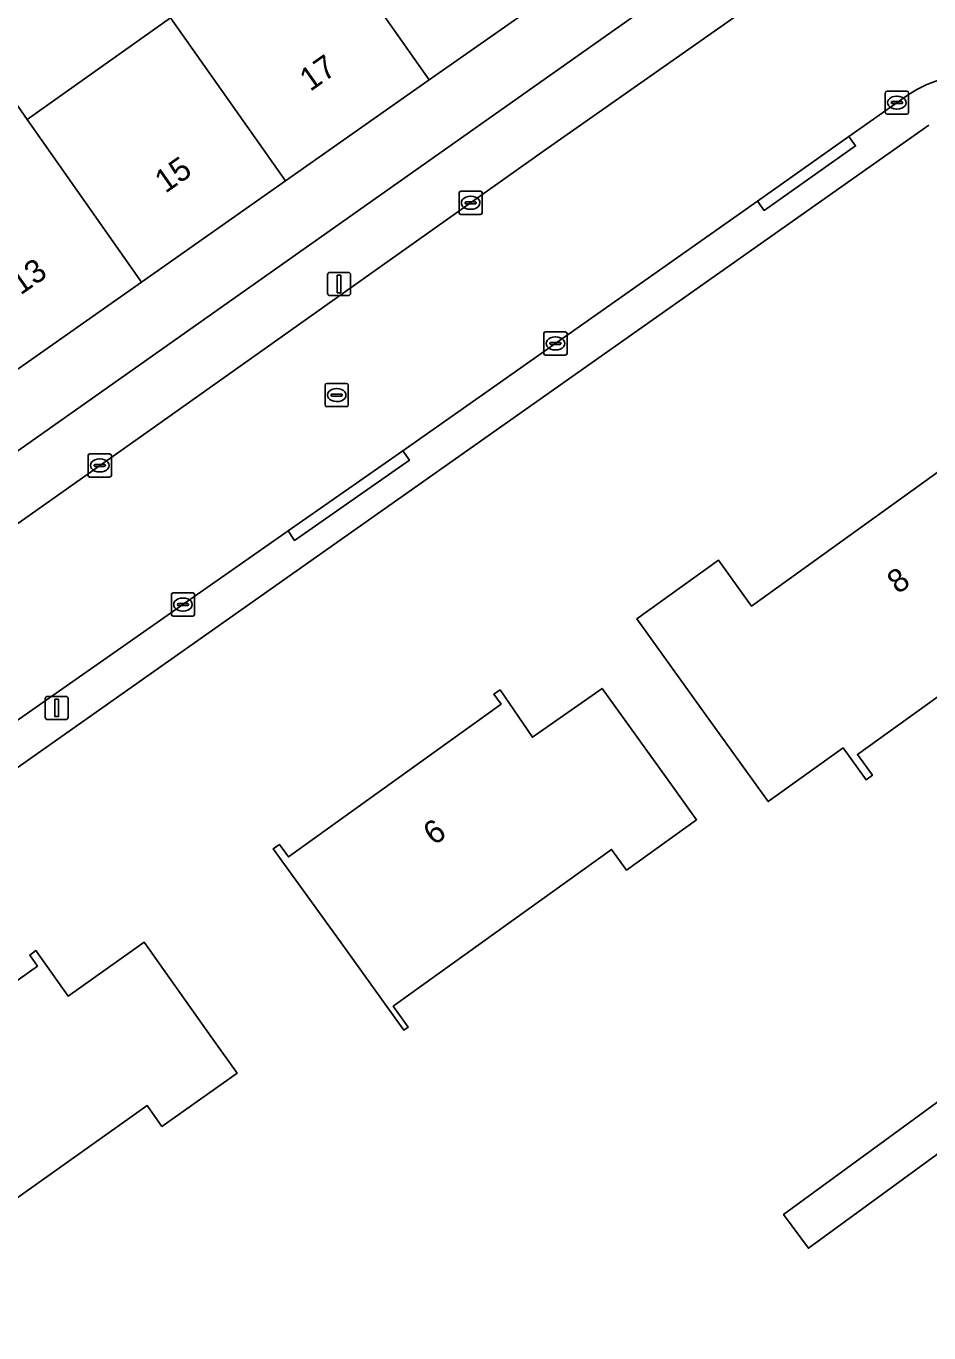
# Model space of a CAD drawing. Extents: x 159352 to 160617, y 385888 to 387323.
# Drawn here: x 160414.1 to 160453, y 386573.7 to 386630 of the extents above; entities that cross this region are included whole.
import ezdxf

# ---------------------------------------------------------------- set-up
doc = ezdxf.new("R2010")
doc.units = 0
for name, color, linetype in [('IMGEO_Erf', 7, 'Continuous'), ('IMGEO_Kolk', 7, 'Continuous'), ('IMGEO_Lichtmast', 7, 'Continuous'), ('IMGEO_Pand', 7, 'Continuous'), ('IMGEO_Pand_nummerreeks', 7, 'Continuous'), ('IMGEO_Rijbaan_lokaal_open', 7, 'Continuous'), ('IMGEO_Rioolput', 7, 'Continuous'), ('IMGEO_Voetpad_open', 7, 'Continuous')]:
    doc.layers.add(name, color=color, linetype=linetype)

msp = doc.modelspace()

# ---------------------------------------------------------------- linework, layer by layer
at = {"layer": 'IMGEO_Erf'}
for points in [[(160437.693, 386632.04), (160431.493, 386627.68), (160425.294, 386623.32), (160419.095, 386618.96), (160412.895, 386614.6), (160407.038, 386610.481), (160407.462, 386609.878), (160406.998, 386609.552), (160405.5, 386611.682), (160402.96, 386609.895), (160405.654, 386605.959), (160447.286, 386635.354)], [(160407.995, 386621.567), (160407.534, 386622.222), (160406.754, 386623.331), (160412.955, 386627.692), (160414.17, 386625.964), (160420.343, 386630.36)], [(160453.027, 386625.721), (160378.222, 386572.978)]]:
    msp.add_lwpolyline(points, dxfattribs=at)
for points in [[(160450.593, 386597.697), (160450.319, 386597.5), (160449.328, 386598.877), (160446.102, 386596.558), (160443.357, 386600.376), (160440.439, 386604.436), (160443.962, 386606.969), (160445.386, 386604.988), (160454.611, 386611.619), (160454.24, 386612.135), (160454.425, 386612.268), (160455.887, 386610.235), (160458.886, 386612.39), (160459.382, 386611.7), (160462.313, 386613.827), (160465.202, 386609.847), (160462.253, 386607.706), (160463.024, 386606.633), (160460.004, 386604.462), (160459.361, 386605.356), (160449.949, 386598.592)], [(160430.588, 386586.839), (160430.4, 386586.704), (160427.693, 386590.469), (160424.775, 386594.528), (160425.035, 386594.715), (160425.426, 386594.171), (160434.593, 386600.761), (160434.281, 386601.198), (160434.548, 386601.375), (160435.944, 386599.331), (160438.946, 386601.441), (160441.865, 386597.382), (160443.019, 386595.776), (160439.999, 386593.605), (160439.356, 386594.499), (160429.944, 386587.735)], [(160410.518, 386575.853), (160410.22, 386575.642), (160407.725, 386579.165), (160404.835, 386583.245), (160405.09, 386583.426), (160405.424, 386582.954), (160414.618, 386589.467), (160414.279, 386589.945), (160414.544, 386590.133), (160415.932, 386588.174), (160419.209, 386590.495), (160422.099, 386586.415), (160423.212, 386584.844), (160419.976, 386582.552), (160419.34, 386583.45), (160409.883, 386576.75)], [(160447.834, 386577.299), (160446.768, 386578.761), (160454.063, 386584.083), (160455.13, 386582.62)]]:
    msp.add_lwpolyline(points, close=True, dxfattribs=at)
at = {"layer": 'IMGEO_Kolk'}
for p, q in [((160451.151, 386626.271), (160451.151, 386627.123)), ((160451.226, 386627.197), (160452.078, 386627.197)), ((160452.152, 386627.123), (160452.152, 386626.271)), ((160451.41, 386626.691), (160451.41, 386626.703)), ((160451.848, 386626.654), (160451.45, 386626.654)), ((160451.453, 386626.74), (160451.851, 386626.74)), ((160451.639, 386626.977), (160451.664, 386626.977)), ((160451.894, 386626.703), (160451.894, 386626.691)), ((160452.078, 386626.197), (160451.226, 386626.197)), ((160451.662, 386626.417), (160451.637, 386626.417)), ((160432.779, 386621.952), (160432.779, 386622.804)), ((160432.854, 386622.878), (160433.706, 386622.878)), ((160433.267, 386622.658), (160433.292, 386622.658)), ((160433.78, 386622.804), (160433.78, 386621.952)), ((160433.038, 386622.372), (160433.038, 386622.384)), ((160433.476, 386622.335), (160433.078, 386622.335)), ((160433.081, 386622.421), (160433.479, 386622.421)), ((160433.29, 386622.098), (160433.265, 386622.098)), ((160433.522, 386622.384), (160433.522, 386622.372)), ((160433.706, 386621.878), (160432.854, 386621.878)), ((160436.432, 386615.887), (160436.432, 386616.739)), ((160436.507, 386616.813), (160437.359, 386616.813)), ((160436.92, 386616.593), (160436.945, 386616.593)), ((160437.433, 386616.739), (160437.433, 386615.887)), ((160436.691, 386616.307), (160436.691, 386616.319)), ((160437.129, 386616.27), (160436.731, 386616.27)), ((160436.734, 386616.356), (160437.132, 386616.356)), ((160436.943, 386616.033), (160436.918, 386616.033)), ((160437.175, 386616.319), (160437.175, 386616.307)), ((160437.359, 386615.813), (160436.507, 386615.813)), ((160416.793, 386610.627), (160416.793, 386611.479)), ((160416.868, 386611.553), (160417.72, 386611.553)), ((160417.281, 386611.333), (160417.306, 386611.333)), ((160417.794, 386611.479), (160417.794, 386610.627)), ((160417.052, 386611.047), (160417.052, 386611.059)), ((160417.49, 386611.01), (160417.092, 386611.01)), ((160417.095, 386611.096), (160417.493, 386611.096)), ((160417.304, 386610.773), (160417.279, 386610.773)), ((160417.536, 386611.059), (160417.536, 386611.047)), ((160417.72, 386610.553), (160416.868, 386610.553)), ((160420.381, 386604.631), (160420.381, 386605.483)), ((160420.456, 386605.557), (160421.308, 386605.557)), ((160420.869, 386605.337), (160420.894, 386605.337)), ((160421.382, 386605.483), (160421.382, 386604.631)), ((160421.308, 386604.557), (160420.456, 386604.557)), ((160420.64, 386605.051), (160420.64, 386605.063)), ((160421.078, 386605.014), (160420.68, 386605.014)), ((160420.683, 386605.1), (160421.081, 386605.1)), ((160420.892, 386604.777), (160420.867, 386604.777)), ((160421.124, 386605.063), (160421.124, 386605.051))]:
    msp.add_line(p, q, dxfattribs=at)
for points in [[(160451.151, 386626.271), (160451.151, 386627.123)], [(160451.226, 386627.197), (160452.078, 386627.197)], [(160452.152, 386627.123), (160452.152, 386626.271)], [(160452.078, 386626.197), (160451.226, 386626.197)], [(160432.779, 386621.952), (160432.779, 386622.804)], [(160432.854, 386622.878), (160433.706, 386622.878)], [(160433.78, 386622.804), (160433.78, 386621.952)], [(160433.706, 386621.878), (160432.854, 386621.878)], [(160436.432, 386615.887), (160436.432, 386616.739)], [(160436.507, 386616.813), (160437.359, 386616.813)], [(160437.433, 386616.739), (160437.433, 386615.887)], [(160437.359, 386615.813), (160436.507, 386615.813)], [(160416.793, 386610.627), (160416.793, 386611.479)], [(160416.868, 386611.553), (160417.72, 386611.553)], [(160417.794, 386611.479), (160417.794, 386610.627)], [(160417.72, 386610.553), (160416.868, 386610.553)], [(160420.381, 386604.631), (160420.381, 386605.483)], [(160420.456, 386605.557), (160421.308, 386605.557)], [(160421.382, 386605.483), (160421.382, 386604.631)], [(160421.308, 386604.557), (160420.456, 386604.557)]]:
    msp.add_lwpolyline(points, dxfattribs=at)
for centre, radius, start, end in [((160451.228, 386627.121), 0.0765, 91.552, 178.448), ((160451.228, 386627.121), 0.0765, 91.552, 178.448), ((160452.076, 386627.121), 0.0765, 1.552, 88.448), ((160452.076, 386627.121), 0.0765, 1.552, 88.448), ((160451.45, 386626.7), 0.0403, 85.8775, 175.7526), ((160451.447, 386626.69), 0.0366, 178.938, 274.7102), ((160451.851, 386626.697), 0.043, 264.8664, 352.4533), ((160451.855, 386626.702), 0.0386, 1.7309, 96.639), ((160451.228, 386626.273), 0.0765, 181.552, 268.448), ((160451.228, 386626.273), 0.0765, 181.552, 268.448), ((160452.076, 386626.273), 0.0765, 271.552, 358.448), ((160452.076, 386626.273), 0.0765, 271.552, 358.448), ((160432.856, 386622.802), 0.0765, 91.552, 178.448), ((160432.856, 386622.802), 0.0765, 91.552, 178.448), ((160433.704, 386622.802), 0.0765, 1.552, 88.448), ((160433.704, 386622.802), 0.0765, 1.552, 88.448), ((160433.078, 386622.381), 0.0403, 85.8775, 175.7526), ((160433.075, 386622.371), 0.0366, 178.938, 274.7102), ((160433.479, 386622.378), 0.043, 264.8664, 352.4533), ((160433.483, 386622.383), 0.0386, 1.7309, 96.639), ((160432.856, 386621.954), 0.0765, 181.552, 268.448), ((160432.856, 386621.954), 0.0765, 181.552, 268.448), ((160433.704, 386621.954), 0.0765, 271.552, 358.448), ((160433.704, 386621.954), 0.0765, 271.552, 358.448), ((160436.509, 386616.737), 0.0765, 91.552, 178.448), ((160436.509, 386616.737), 0.0765, 91.552, 178.448), ((160437.357, 386616.737), 0.0765, 1.552, 88.448), ((160437.357, 386616.737), 0.0765, 1.552, 88.448), ((160436.509, 386615.889), 0.0765, 181.552, 268.448), ((160436.509, 386615.889), 0.0765, 181.552, 268.448), ((160436.731, 386616.316), 0.0403, 85.8775, 175.7526), ((160436.728, 386616.306), 0.0366, 178.938, 274.7102), ((160437.132, 386616.313), 0.043, 264.8664, 352.4533), ((160437.136, 386616.318), 0.0386, 1.7309, 96.639), ((160437.357, 386615.889), 0.0765, 271.552, 358.448), ((160437.357, 386615.889), 0.0765, 271.552, 358.448), ((160416.87, 386611.477), 0.0765, 91.552, 178.448), ((160416.87, 386611.477), 0.0765, 91.552, 178.448), ((160417.718, 386611.477), 0.0765, 1.552, 88.448), ((160417.718, 386611.477), 0.0765, 1.552, 88.448), ((160417.092, 386611.056), 0.0403, 85.8775, 175.7526), ((160417.089, 386611.046), 0.0366, 178.938, 274.7102), ((160417.493, 386611.053), 0.043, 264.8664, 352.4533), ((160417.497, 386611.058), 0.0386, 1.7309, 96.639), ((160416.87, 386610.629), 0.0765, 181.552, 268.448), ((160416.87, 386610.629), 0.0765, 181.552, 268.448), ((160417.718, 386610.629), 0.0765, 271.552, 358.448), ((160417.718, 386610.629), 0.0765, 271.552, 358.448), ((160420.458, 386605.481), 0.0765, 91.552, 178.448), ((160420.458, 386605.481), 0.0765, 91.552, 178.448), ((160421.306, 386605.481), 0.0765, 1.552, 88.448), ((160421.306, 386605.481), 0.0765, 1.552, 88.448), ((160420.458, 386604.633), 0.0765, 181.552, 268.448), ((160420.458, 386604.633), 0.0765, 181.552, 268.448), ((160420.68, 386605.06), 0.0403, 85.8775, 175.7526), ((160420.677, 386605.05), 0.0366, 178.938, 274.7102), ((160421.081, 386605.057), 0.043, 264.8664, 352.4533), ((160421.085, 386605.062), 0.0386, 1.7309, 96.639), ((160421.306, 386604.633), 0.0765, 271.552, 358.448), ((160421.306, 386604.633), 0.0765, 271.552, 358.448)]:
    msp.add_arc(centre, radius, start, end, dxfattribs=at)
for centre, major_axis, ratio, start_param, end_param in [((160451.638, 386626.697), (-0.387, 0.002), 0.722429, 4.712389, 7.853982), ((160451.663, 386626.697), (-0.39, 0.002), 0.717154, 1.570796, 4.712389), ((160433.266, 386622.378), (-0.387, 0.002), 0.722429, 4.712389, 7.853982), ((160433.291, 386622.378), (-0.39, 0.002), 0.717154, 1.570796, 4.712389), ((160436.919, 386616.313), (-0.387, 0.002), 0.722429, 4.712389, 7.853982), ((160436.944, 386616.313), (-0.39, 0.002), 0.717154, 1.570796, 4.712389), ((160417.28, 386611.053), (-0.387, 0.002), 0.722429, 4.712389, 7.853982), ((160417.305, 386611.053), (-0.39, 0.002), 0.717154, 1.570796, 4.712389), ((160420.868, 386605.057), (-0.387, 0.002), 0.722429, 4.712389, 7.853982), ((160420.893, 386605.057), (-0.39, 0.002), 0.717154, 1.570796, 4.712389)]:
    msp.add_ellipse(centre, major_axis=major_axis, ratio=ratio, start_param=start_param, end_param=end_param, dxfattribs=at)
at = {"layer": 'IMGEO_Lichtmast'}
for p, q in [((160427.113, 386618.476), (160427.113, 386619.276)), ((160427.113, 386619.276), (160427.113, 386618.476)), ((160427.213, 386619.376), (160428.003, 386619.376)), ((160428.003, 386619.376), (160427.213, 386619.376)), ((160428.103, 386619.276), (160428.103, 386618.476)), ((160428.103, 386618.476), (160428.103, 386619.276)), ((160428.003, 386618.376), (160427.213, 386618.376)), ((160427.213, 386618.376), (160428.003, 386618.376)), ((160414.943, 386600.198), (160414.943, 386600.998)), ((160414.943, 386600.998), (160414.943, 386600.198)), ((160415.043, 386601.098), (160415.833, 386601.098)), ((160415.833, 386601.098), (160415.043, 386601.098)), ((160415.933, 386600.998), (160415.933, 386600.198)), ((160415.933, 386600.198), (160415.933, 386600.998)), ((160415.833, 386600.098), (160415.043, 386600.098)), ((160415.043, 386600.098), (160415.833, 386600.098))]:
    msp.add_line(p, q, dxfattribs=at)
for points in [[(160427.533, 386619.251), (160427.683, 386619.251), (160427.683, 386618.501), (160427.533, 386618.501), (160427.533, 386619.251)], [(160415.363, 386600.973), (160415.513, 386600.973), (160415.513, 386600.223), (160415.363, 386600.223), (160415.363, 386600.973)]]:
    msp.add_lwpolyline(points, dxfattribs=at)
for centre, start, end in [((160427.213, 386619.276), 90, 180), ((160427.213, 386619.276), 90, 180), ((160428.003, 386619.276), 0, 90), ((160428.003, 386619.276), 360, 90), ((160427.213, 386618.476), 180, 270), ((160427.213, 386618.476), 180, 270), ((160428.003, 386618.476), 270, 0), ((160428.003, 386618.476), 270, 0), ((160415.043, 386600.998), 90, 180), ((160415.043, 386600.998), 90, 180), ((160415.833, 386600.998), 0, 90), ((160415.833, 386600.998), 360, 90), ((160415.043, 386600.198), 180, 270), ((160415.043, 386600.198), 180, 270), ((160415.833, 386600.198), 270, 0), ((160415.833, 386600.198), 270, 0)]:
    msp.add_arc(centre, 0.1, start, end, dxfattribs=at)
at = {"layer": 'IMGEO_Pand'}
for points in [[(160431.493, 386627.68), (160437.693, 386632.04), (160432.69, 386639.152), (160426.517, 386634.756)], [(160423.797, 386632.819), (160422.715, 386634.339), (160419.925, 386634.755), (160418.137, 386633.497), (160420.343, 386630.36), (160425.294, 386623.32), (160431.493, 386627.68), (160426.517, 386634.756)], [(160419.095, 386618.96), (160425.294, 386623.32), (160420.343, 386630.36), (160414.17, 386625.964)], [(160414.17, 386625.964), (160412.955, 386627.692), (160406.754, 386623.331), (160407.534, 386622.222), (160407.995, 386621.567), (160412.895, 386614.6), (160419.095, 386618.96)], [(160463.024, 386606.633), (160462.253, 386607.706), (160465.202, 386609.847), (160462.313, 386613.827), (160459.382, 386611.7), (160458.886, 386612.39), (160455.887, 386610.235), (160454.425, 386612.268), (160454.24, 386612.135), (160454.611, 386611.619), (160445.386, 386604.988), (160443.962, 386606.969), (160440.439, 386604.436), (160443.357, 386600.376), (160446.102, 386596.558), (160449.328, 386598.877), (160450.319, 386597.5), (160450.593, 386597.697), (160449.949, 386598.592), (160459.361, 386605.356), (160460.004, 386604.462)], [(160441.865, 386597.382), (160438.946, 386601.441), (160435.944, 386599.331), (160434.548, 386601.375), (160434.281, 386601.198), (160434.593, 386600.761), (160425.426, 386594.171), (160425.035, 386594.715), (160424.775, 386594.528), (160427.693, 386590.469), (160430.4, 386586.704), (160430.588, 386586.839), (160429.944, 386587.735), (160439.356, 386594.499), (160439.999, 386593.605), (160443.019, 386595.776)], [(160422.099, 386586.415), (160419.209, 386590.495), (160415.932, 386588.174), (160414.544, 386590.133), (160414.279, 386589.945), (160414.618, 386589.467), (160405.424, 386582.954), (160405.09, 386583.426), (160404.835, 386583.245), (160407.725, 386579.165), (160410.22, 386575.642), (160410.518, 386575.853), (160409.883, 386576.75), (160419.34, 386583.45), (160419.976, 386582.552), (160423.212, 386584.844)], [(160455.13, 386582.62), (160454.063, 386584.083), (160446.768, 386578.761), (160447.834, 386577.299)]]:
    msp.add_lwpolyline(points, close=True, dxfattribs=at)
at = {"layer": 'IMGEO_Rijbaan_lokaal_open'}
for points in [[(160449.182, 386633.57), (160436.477, 386624.643), (160419.189, 386612.389), (160410.31, 386606.122), (160403.466, 386601.291), (160401.347, 386599.795), (160372.499, 386579.374)], [(160425.408, 386608.232), (160430.351, 386611.686), (160434.038, 386614.272), (160445.638, 386622.455), (160449.582, 386625.237), (160451.942, 386626.902)], [(160376.946, 386573.983), (160389.943, 386583.179), (160395.371, 386587.019), (160398.714, 386589.384), (160409.12, 386596.773), (160413.063, 386599.573), (160413.84, 386600.125), (160425.408, 386608.232)]]:
    msp.add_lwpolyline(points, dxfattribs=at)
msp.add_arc((160455.293, 386622.152), 5.813, 89.7933, 125.2009, dxfattribs=at)
at = {"layer": 'IMGEO_Rioolput'}
for p, q in [((160427.005, 386613.662), (160427.005, 386614.514)), ((160427.08, 386614.588), (160427.932, 386614.588)), ((160427.307, 386614.131), (160427.705, 386614.131)), ((160427.493, 386614.368), (160427.518, 386614.368)), ((160428.006, 386614.514), (160428.006, 386613.662)), ((160427.932, 386613.588), (160427.08, 386613.588)), ((160427.264, 386614.082), (160427.264, 386614.094)), ((160427.702, 386614.045), (160427.304, 386614.045)), ((160427.516, 386613.808), (160427.491, 386613.808)), ((160427.748, 386614.094), (160427.748, 386614.082))]:
    msp.add_line(p, q, dxfattribs=at)
for points in [[(160427.005, 386613.662), (160427.005, 386614.514)], [(160427.08, 386614.588), (160427.932, 386614.588)], [(160428.006, 386614.514), (160428.006, 386613.662)], [(160427.932, 386613.588), (160427.08, 386613.588)]]:
    msp.add_lwpolyline(points, dxfattribs=at)
for centre, radius, start, end in [((160427.082, 386614.512), 0.0765, 91.552, 178.448), ((160427.082, 386614.512), 0.0765, 91.552, 178.448), ((160427.304, 386614.091), 0.0403, 85.8775, 175.7526), ((160427.709, 386614.093), 0.0386, 1.7309, 96.639), ((160427.93, 386614.512), 0.0765, 1.552, 88.448), ((160427.93, 386614.512), 0.0765, 1.552, 88.448), ((160427.082, 386613.664), 0.0765, 181.552, 268.448), ((160427.082, 386613.664), 0.0765, 181.552, 268.448), ((160427.301, 386614.081), 0.0366, 178.938, 274.7102), ((160427.705, 386614.088), 0.043, 264.8664, 352.4533), ((160427.93, 386613.664), 0.0765, 271.552, 358.448), ((160427.93, 386613.664), 0.0765, 271.552, 358.448)]:
    msp.add_arc(centre, radius, start, end, dxfattribs=at)
for centre, major_axis, ratio, start_param, end_param in [((160427.492, 386614.088), (-0.387, 0.002), 0.722429, 4.712389, 7.853982), ((160427.517, 386614.088), (-0.39, 0.002), 0.717154, 1.570796, 4.712389)]:
    msp.add_ellipse(centre, major_axis=major_axis, ratio=ratio, start_param=start_param, end_param=end_param, dxfattribs=at)
at = {"layer": 'IMGEO_Voetpad_open'}
for points in [[(160447.286, 386635.354), (160405.654, 386605.959), (160404.937, 386605.453), (160374.063, 386583.653), (160368.958, 386580.05), (160370.183, 386578.379)], [(160436.477, 386624.643), (160449.182, 386633.57)], [(160451.942, 386626.902), (160449.582, 386625.237), (160449.87, 386624.83), (160445.926, 386622.047), (160445.638, 386622.455), (160434.038, 386614.272), (160430.351, 386611.686), (160430.637, 386611.277), (160425.694, 386607.823), (160425.408, 386608.232), (160413.84, 386600.125), (160413.063, 386599.573), (160413.349, 386599.172), (160409.414, 386596.362), (160409.12, 386596.773), (160398.714, 386589.384), (160395.371, 386587.019), (160395.642, 386586.627), (160390.175, 386582.844), (160389.943, 386583.179), (160376.946, 386573.983)], [(160378.222, 386572.978), (160453.027, 386625.721)], [(160372.499, 386579.374), (160401.347, 386599.795), (160403.466, 386601.291), (160403.178, 386601.699), (160410.022, 386606.53), (160410.31, 386606.122), (160419.189, 386612.389), (160436.477, 386624.643)]]:
    msp.add_lwpolyline(points, dxfattribs=at)
for points in [[(160449.582, 386625.237), (160445.638, 386622.455), (160445.926, 386622.047), (160449.87, 386624.83)], [(160430.351, 386611.686), (160425.408, 386608.232), (160425.694, 386607.823), (160430.637, 386611.277)]]:
    msp.add_lwpolyline(points, close=True, dxfattribs=at)
msp.add_arc((160455.293, 386622.152), 5.813, 89.7933, 125.2009, dxfattribs=at)

# ---------------------------------------------------------------- texts
at = {"layer": 'IMGEO_Pand_nummerreeks'}
for s, rotation, p in [('17', 35.1173, (160426.364, 386627.153)), ('15', 35.1173, (160420.123, 386622.764)), ('13', 35.1166, (160413.883, 386618.376)), ('8', 35.7067, (160451.693, 386605.482)), ('6', 35.7125, (160431.7, 386594.641))]:
    msp.add_text(s, height=1, rotation=rotation, dxfattribs=at).set_placement(p)

doc.saveas('drawing.dxf')
